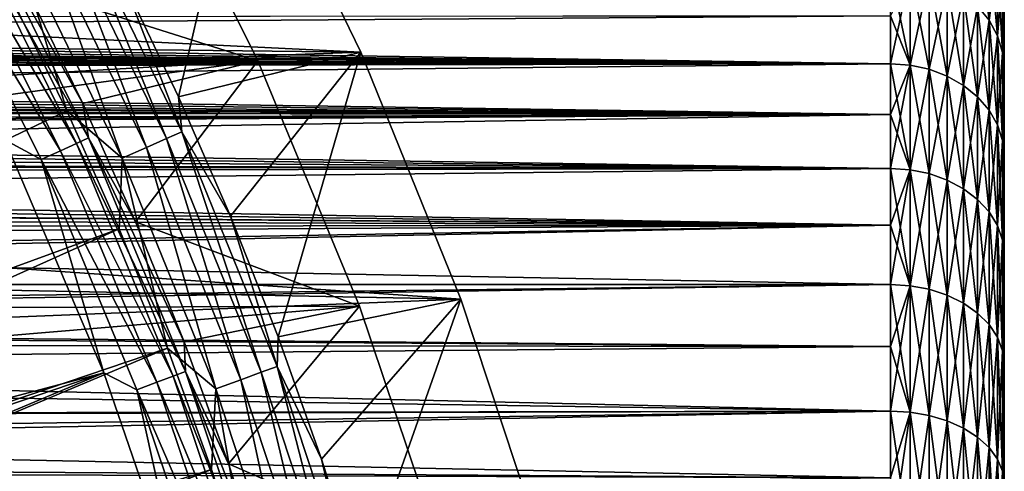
# Model space of a CAD drawing. Header units: metres. Extents: x -37.4 to 37.6, y -35 to 35.
# Tile 365 of 372: x 29 to 37.6, y 10.6 to 14.5. Entities that reach past the tile are written whole.
import ezdxf

# ---------------------------------------------------------------- set-up
doc = ezdxf.new("R2010")
doc.units = ezdxf.units.M
doc.layers.add('solid_506616_SW0001', color=7, linetype='CONTINUOUS')

msp = doc.modelspace()

# ---------------------------------------------------------------- linework, layer by layer
at = {"layer": 'solid_506616_SW0001'}
for points in [[(9.437248, 15.327662, -3.846846), (30.954493, 16.334408, -3.846846), (31.97596, 14.231402, -3.846846)], [(29.886641, 14.866962, 5.339492), (30.376791, 13.837933, 5.339492), (30.954493, 16.334408, -3.846846)], [(30.376791, 13.837933, 5.339492), (31.97596, 14.231402, -3.846846), (30.954493, 16.334408, -3.846846)], [(37.625, 16.299873, -136.302643), (37.625, -16.299873, -136.297363), (37.625, -16.24684, -137.614548)], [(37.625, 16.246412, -137.619797), (37.625, 16.299873, -136.302643), (37.625, -16.24684, -137.614548)], [(37.625, 16.299873, -136.302643), (37.625, 16.24684, -134.985443), (37.625, -16.299873, -136.297363)], [(12.55302, 14.262587, -3.596469), (30.033173, 16.241463, -3.596469), (11.297845, 15.276076, -3.596469)], [(12.55302, 14.262587, -3.596469), (31.071321, 14.154466, -3.596469), (30.033173, 16.241463, -3.596469)], [(30.033173, 16.241463, -3.596469), (31.071321, 14.154466, -3.596469), (29.036633, 14.803228, 5.200573)], [(37.625, 16.24684, -134.985443), (37.625, -16.246412, -134.980194), (37.625, -16.299873, -136.297363)], [(37.625, 16.24684, -134.985443), (37.625, 16.087645, -133.676788), (37.625, -16.246412, -134.980194)], [(37.625, 16.246412, -137.619797), (37.625, -16.24684, -137.614548), (37.625, -16.087645, -138.923203)], [(37.625, 16.086803, -138.928375), (37.625, 16.246412, -137.619797), (37.625, -16.087645, -138.923203)], [(37.625, 16.087645, -133.676788), (37.625, -16.086803, -133.671616), (37.625, -16.246412, -134.980194)], [(37.625, 16.087645, -133.676788), (37.625, 15.823136, -132.386139), (37.625, -16.086803, -133.671616)], [(37.625, 16.086803, -138.928375), (37.625, -16.087645, -138.923203), (37.625, -15.823136, -140.213867)], [(37.625, 15.823136, -140.213867), (37.625, 16.086803, -138.928375), (37.625, -15.823136, -140.213867)], [(37.625, 15.823136, -140.213867), (37.625, -15.823136, -140.213867), (37.625, -15.614588, -140.994995)], [(37.625, 15.61459, -140.994995), (37.625, 15.823136, -140.213867), (37.625, -15.614588, -140.994995)], [(37.625, 15.823136, -132.386139), (37.625, -15.823136, -132.386139), (37.625, -16.086803, -133.671616)], [(37.625, 15.823136, -132.386139), (37.625, 15.614592, -131.605011), (37.625, -15.823136, -132.386139)], [(37.625, 15.614592, -131.605011), (37.625, -15.614588, -131.605011), (37.625, -15.823136, -132.386139)], [(37.625, 15.614592, -131.605011), (37.625, 15.609163, -131.586166), (37.625, -15.614588, -131.605011)], [(37.625, 15.61459, -140.994995), (37.625, -15.614588, -140.994995), (37.625, -15.609159, -141.013855)], [(37.625, 15.609159, -141.013855), (37.625, 15.61459, -140.994995), (37.625, -15.609159, -141.013855)], [(37.625, 15.609163, -131.586166), (37.625, -15.609161, -131.586166), (37.625, -15.614588, -131.605011)], [(37.625, 15.609163, -131.586166), (37.625, 15.376116, -130.834961), (37.625, -15.609161, -131.586166)], [(37.625, 15.609159, -141.013855), (37.625, -15.609159, -141.013855), (37.625, -15.376108, -141.765076)], [(37.625, 15.376109, -141.76506), (37.625, 15.609159, -141.013855), (37.625, -15.376108, -141.765076)], [(29.303574, 15.464111, 6.182486), (30.271025, 13.472315, 6.182486), (29.433184, 15.532509, 5.767566)], [(29.433184, 15.532509, 5.767566), (30.404913, 13.531903, 5.767566), (29.886641, 14.866962, 5.339492)], [(30.271025, 13.472315, 6.182486), (30.404913, 13.531903, 5.767566), (29.433184, 15.532509, 5.767566)], [(28.495142, 15.410058, 5.874969), (29.480331, 13.429557, 5.874969), (28.360569, 15.337282, 6.192019)], [(28.598267, 15.465828, 5.543032), (29.587023, 13.478159, 5.543032), (28.495142, 15.410058, 5.874969)], [(29.587023, 13.478159, 5.543032), (29.480331, 13.429557, 5.874969), (28.495142, 15.410058, 5.874969)], [(29.535568, 13.780847, 5.200573), (29.587023, 13.478159, 5.543032), (28.598267, 15.465828, 5.543032)], [(29.036633, 14.803228, 5.200573), (29.535568, 13.780847, 5.200573), (28.598267, 15.465828, 5.543032)], [(29.134441, 15.374856, 6.578798), (30.096308, 13.394556, 6.578798), (29.303574, 15.464111, 6.182486)], [(30.096308, 13.394556, 6.578798), (30.271025, 13.472315, 6.182486), (29.303574, 15.464111, 6.182486)], [(10.703221, 14.472073, -3.846846), (9.437248, 15.327662, -3.846846), (31.97596, 14.231402, -3.846846)], [(28.360569, 15.337282, 6.192019), (29.341106, 13.366134, 6.192019), (28.196177, 15.24838, 6.490345)], [(29.480331, 13.429557, 5.874969), (29.341106, 13.366134, 6.192019), (28.360569, 15.337282, 6.192019)], [(28.927832, 15.265824, 6.951706), (29.882877, 13.299567, 6.951706), (29.134441, 15.374856, 6.578798)], [(29.882877, 13.299567, 6.951706), (30.096308, 13.394556, 6.578798), (29.134441, 15.374856, 6.578798)], [(37.490852, 14.511471, -144.765656), (37.390709, 14.634892, -144.837662), (37.390709, 15.32059, -143.535416)], [(37.490852, 14.511471, -144.765656), (37.390709, 15.32059, -143.535416), (37.490852, 15.191387, -143.474396)], [(37.625, 15.376116, -130.834961), (37.625, -15.376119, -130.834961), (37.625, -15.609161, -131.586166)], [(37.625, 15.376116, -130.834961), (37.625, 15.192769, -130.335892), (37.625, -15.376119, -130.834961)], [(37.625, 15.376109, -141.76506), (37.625, -15.376108, -141.765076), (37.625, -15.192721, -142.264236)], [(37.625, 15.192655, -142.264404), (37.625, 15.376109, -141.76506), (37.625, -15.192721, -142.264236)], [(28.196177, 15.24838, 6.490345), (29.17103, 13.288656, 6.490345), (28.851627, 13.46173, 6.765283)], [(29.341106, 13.366134, 6.192019), (29.17103, 13.288656, 6.490345), (28.196177, 15.24838, 6.490345)], [(28.898041, 14.732574, 7.295379), (29.394596, 13.715072, 7.295379), (28.927832, 15.265824, 6.951706)], [(29.394596, 13.715072, 7.295379), (29.882877, 13.299567, 6.951706), (28.927832, 15.265824, 6.951706)], [(37.490852, 14.51147, -127.834343), (37.490852, 15.191386, -129.12561), (37.390709, 14.63489, -127.762337)], [(37.564632, 14.374894, -144.685974), (37.490852, 14.511471, -144.765656), (37.490852, 15.191387, -143.474396)], [(37.564632, 14.374894, -144.685974), (37.490852, 15.191387, -143.474396), (37.564632, 15.048411, -143.406876)], [(37.490852, 14.51147, -127.834343), (37.564632, 15.048411, -129.19313), (37.490852, 15.191386, -129.12561)], [(37.625, 15.192769, -130.335892), (37.625, -15.192638, -130.335556), (37.625, -15.376119, -130.834961)], [(37.625, 15.192769, -130.335892), (37.625, 15.098663, -130.112732), (37.625, -15.192638, -130.335556)], [(37.625, 15.192655, -142.264404), (37.625, -15.192721, -142.264236), (37.625, -15.0986, -142.487427)], [(37.625, 15.098822, -142.486893), (37.625, 15.192655, -142.264404), (37.625, -15.0986, -142.487427)], [(37.564632, 14.374894, -127.914017), (37.564632, 15.048411, -129.19313), (37.490852, 14.51147, -127.834343)], [(37.564632, 15.048411, -143.406876), (37.609806, 14.896014, -143.3349), (37.609806, 14.22932, -144.601059)], [(37.564632, 14.374894, -144.685974), (37.564632, 15.048411, -143.406876), (37.609806, 14.22932, -144.601059)], [(37.564632, 14.374894, -127.914017), (37.609806, 14.896016, -129.265106), (37.564632, 15.048411, -129.19313)], [(37.625, 15.098822, -142.486893), (37.625, -15.0986, -142.487427), (37.625, -14.979903, -142.752319)], [(37.625, 14.97966, -142.752853), (37.625, 15.098822, -142.486893), (37.625, -14.979903, -142.752319)], [(37.625, 15.098663, -130.112732), (37.625, -15.098772, -130.112976), (37.625, -15.192638, -130.335556)], [(37.625, 15.098663, -130.112732), (37.625, 14.979934, -129.847748), (37.625, -15.098772, -130.112976)], [(37.625, 14.979934, -129.847748), (37.625, -14.979642, -129.847076), (37.625, -15.098772, -130.112976)], [(37.625, 14.979934, -129.847748), (37.625, 14.739011, -129.339249), (37.625, -14.979642, -129.847076)], [(37.625, 14.97966, -142.752853), (37.625, -14.979903, -142.752319), (37.625, -14.738982, -143.260788)], [(37.625, 14.739007, -143.260757), (37.625, 14.97966, -142.752853), (37.625, -14.738982, -143.260788)], [(30.404913, 13.531903, 5.767566), (30.376791, 13.837933, 5.339492), (29.886641, 14.866962, 5.339492)], [(36.797443, 14.117969, -146.272705), (36.625, 14.55038, -145.658234), (36.625, 14.943094, -145.017456)], [(36.797443, 14.930153, -145.009903), (36.797443, 14.117969, -146.272705), (36.625, 14.943094, -145.017456)], [(36.797443, 14.930148, -127.590088), (36.625, 14.550377, -126.941765), (36.625, 14.130202, -126.318649)], [(36.797443, 14.117963, -126.327286), (36.797443, 14.930148, -127.590088), (36.625, 14.130202, -126.318649)], [(36.966038, 14.081239, -146.246765), (36.797443, 14.117969, -146.272705), (36.797443, 14.930153, -145.009903)], [(36.966038, 14.891311, -144.987244), (36.966038, 14.081239, -146.246765), (36.797443, 14.930153, -145.009903)], [(36.966034, 14.891305, -127.612747), (36.797443, 14.930148, -127.590088), (36.797443, 14.117963, -126.327286)], [(36.966034, 14.081233, -126.353233), (36.966034, 14.891305, -127.612747), (36.797443, 14.117963, -126.327286)], [(37.124245, 14.827743, -127.649826), (36.966034, 14.891305, -127.612747), (36.966034, 14.081233, -126.353233)], [(37.124245, 14.021132, -146.2043), (36.966038, 14.081239, -146.246765), (36.966038, 14.891311, -144.987244)], [(37.124245, 14.827746, -144.950165), (37.124245, 14.021132, -146.2043), (36.966038, 14.891311, -144.987244)], [(37.564632, 14.374894, -127.914017), (37.609806, 14.229321, -127.998947), (37.609806, 14.896016, -129.265106)], [(37.609806, 14.229321, -127.998947), (37.625, 14.739011, -129.339249), (37.609806, 14.896016, -129.265106)], [(37.609806, 14.896014, -143.3349), (37.625, 14.739007, -143.260757), (37.625, 14.083652, -144.506317)], [(37.609806, 14.22932, -144.601059), (37.609806, 14.896014, -143.3349), (37.625, 14.083652, -144.506317)], [(31.071321, 14.154466, -3.596469), (29.535568, 13.780847, 5.200573), (29.036633, 14.803228, 5.200573)], [(37.124245, 14.021128, -126.395691), (37.124245, 14.827743, -127.649826), (36.966034, 14.081233, -126.353233)], [(37.267254, 13.939481, -146.146622), (37.124245, 14.021132, -146.2043), (37.124245, 14.827746, -144.950165)], [(37.267254, 14.741398, -144.899796), (37.267254, 13.939481, -146.146622), (37.124245, 14.827746, -144.950165)], [(37.267254, 14.741394, -127.700203), (37.124245, 14.827743, -127.649826), (37.124245, 14.021128, -126.395691)], [(18.738132, 8.617489, 20.646507), (29.394596, 13.715072, 7.295379), (28.898041, 14.732574, 7.295379)], [(37.267254, 13.939477, -126.453369), (37.267254, 14.741394, -127.700203), (37.124245, 14.021128, -126.395691)], [(37.390709, 13.838769, -146.075485), (37.267254, 13.939481, -146.146622), (37.267254, 14.741398, -144.899796)], [(37.390709, 14.634892, -144.837662), (37.390709, 13.838769, -146.075485), (37.267254, 14.741398, -144.899796)], [(37.390709, 14.63489, -127.762337), (37.267254, 14.741394, -127.700203), (37.267254, 13.939477, -126.453369)], [(37.609806, 14.229321, -127.998947), (37.625, 14.083652, -128.093689), (37.625, 14.739011, -129.339249)], [(37.625, 14.739011, -129.339249), (37.625, -14.739, -129.339249), (37.625, -14.979642, -129.847076)], [(37.625, 14.739011, -129.339249), (37.625, 14.083652, -128.093689), (37.625, -14.739, -129.339249)], [(37.625, -14.083651, -144.506317), (37.625, 14.739007, -143.260757), (37.625, -14.738982, -143.260788)], [(37.625, -14.083651, -144.506317), (37.625, 14.083652, -144.506317), (37.625, 14.739007, -143.260757)], [(37.390709, 13.838766, -126.524513), (37.390709, 14.63489, -127.762337), (37.267254, 13.939477, -126.453369)], [(37.490852, 13.722062, -145.993042), (37.390709, 13.838769, -146.075485), (37.390709, 14.634892, -144.837662)], [(37.490852, 14.511471, -144.765656), (37.490852, 13.722062, -145.993042), (37.390709, 14.634892, -144.837662)], [(37.490852, 14.51147, -127.834343), (37.390709, 14.63489, -127.762337), (37.390709, 13.838766, -126.524513)], [(36.625, 14.550377, -126.941765), (7.846041, 14.521491, -126.897003), (8.236337, 14.347083, -126.63298)], [(36.625, 14.130202, -126.318649), (36.625, 14.550377, -126.941765), (8.236337, 14.347083, -126.63298)], [(36.625, 14.55038, -145.658234), (36.625, 14.130205, -146.281342), (9.39057, 14.535639, -145.681107)], [(36.625, 14.130205, -146.281342), (9.522759, 14.443912, -145.821732), (9.39057, 14.535639, -145.681107)], [(36.797443, 14.117969, -146.272705), (36.625, 14.130205, -146.281342), (36.625, 14.55038, -145.658234)], [(36.625, 14.130205, -146.281342), (9.610621, 14.378796, -145.919785), (9.522759, 14.443912, -145.821732)], [(11.892336, 13.511924, -3.846846), (10.703221, 14.472073, -3.846846), (31.97596, 14.231402, -3.846846)], [(37.490852, 13.722061, -126.606949), (37.490852, 14.51147, -127.834343), (37.390709, 13.838766, -126.524513)], [(37.564632, 13.592916, -145.901825), (37.490852, 13.722062, -145.993042), (37.490852, 14.511471, -144.765656)], [(37.564632, 14.374894, -144.685974), (37.564632, 13.592916, -145.901825), (37.490852, 14.511471, -144.765656)], [(37.564632, 14.374894, -127.914017), (37.490852, 14.51147, -127.834343), (37.490852, 13.722061, -126.606949)], [(36.625, 14.130202, -126.318649), (8.236337, 14.347083, -126.63298), (8.726068, 14.111917, -126.292816)], [(36.625, 14.130205, -146.281342), (9.698012, 14.310114, -146.021652), (9.610621, 14.378796, -145.919785)], [(37.564632, 13.592916, -126.698181), (37.564632, 14.374894, -127.914017), (37.490852, 13.722061, -126.606949)], [(37.564632, 14.374894, -144.685974), (37.609806, 14.22932, -144.601059), (37.609806, 13.45526, -145.804581)], [(37.564632, 14.374894, -144.685974), (37.609806, 13.45526, -145.804581), (37.564632, 13.592916, -145.901825)], [(37.564632, 13.592916, -126.698181), (37.609806, 14.229321, -127.998947), (37.564632, 14.374894, -127.914017)], [(36.625, 14.130205, -146.281342), (9.784696, 14.237496, -146.127701), (9.698012, 14.310114, -146.021652)], [(13.717352, 13.14659, -3.596469), (31.071321, 14.154466, -3.596469), (12.55302, 14.262587, -3.596469)], [(36.625, 14.130205, -146.281342), (9.838761, 14.189623, -146.196701), (9.784696, 14.237496, -146.127701)], [(36.625, 14.130205, -146.281342), (9.870585, 14.160557, -146.238235), (9.838761, 14.189623, -146.196701)], [(11.892336, 13.511924, -3.846846), (31.97596, 14.231402, -3.846846), (32.855503, 12.062963, -3.846846)], [(30.376791, 13.837933, 5.339492), (30.831524, 12.792768, 5.339492), (31.97596, 14.231402, -3.846846)], [(30.831524, 12.792768, 5.339492), (31.250309, 11.732687, 5.339492), (31.97596, 14.231402, -3.846846)], [(31.250309, 11.732687, 5.339492), (32.855503, 12.062963, -3.846846), (31.97596, 14.231402, -3.846846)], [(37.564632, 13.592916, -126.698181), (37.609806, 13.45526, -126.795418), (37.609806, 14.229321, -127.998947)], [(37.609806, 14.229321, -127.998947), (37.625, 13.319818, -126.904808), (37.625, 14.083652, -128.093689)], [(37.609806, 14.229321, -127.998947), (37.609806, 13.45526, -126.795418), (37.625, 13.319818, -126.904808)], [(37.609806, 14.22932, -144.601059), (37.625, 14.083652, -144.506317), (37.625, 13.319819, -145.69519)], [(37.609806, 13.45526, -145.804581), (37.609806, 14.22932, -144.601059), (37.625, 13.319819, -145.69519)], [(36.625, 14.130202, -126.318649), (8.726068, 14.111917, -126.292816), (9.233475, 13.849347, -125.932472)], [(36.625, 13.683362, -125.714371), (36.625, 14.130202, -126.318649), (9.233475, 13.849347, -125.932472)], [(36.625, 14.130205, -146.281342), (9.956594, 14.079082, -146.353333), (9.870585, 14.160557, -146.238235)], [(36.625, 14.130205, -146.281342), (36.625, 13.683365, -146.885635), (9.956594, 14.079082, -146.353333)], [(14.782653, 11.936128, -3.596469), (31.071321, 14.154466, -3.596469), (13.717352, 13.14659, -3.596469)], [(14.782653, 11.936128, -3.596469), (31.964756, 12.001342, -3.596469), (31.071321, 14.154466, -3.596469)], [(31.071321, 14.154466, -3.596469), (29.998522, 12.741675, 5.200573), (29.535568, 13.780847, 5.200573)], [(31.071321, 14.154466, -3.596469), (31.964756, 12.001342, -3.596469), (29.998522, 12.741675, 5.200573)], [(36.797443, 13.19926, -147.460266), (36.625, 13.683365, -146.885635), (36.625, 14.130205, -146.281342)], [(36.797443, 14.117969, -146.272705), (36.797443, 13.19926, -147.460266), (36.625, 14.130205, -146.281342)], [(36.797443, 14.117963, -126.327286), (36.625, 14.130202, -126.318649), (36.625, 13.683362, -125.714371)], [(36.797443, 14.117963, -126.327286), (36.625, 13.683362, -125.714371), (36.625, 13.210698, -125.130066)], [(36.797443, 13.199253, -125.139732), (36.797443, 14.117963, -126.327286), (36.625, 13.210698, -125.130066)], [(36.966038, 13.16492, -147.431229), (36.797443, 13.19926, -147.460266), (36.797443, 14.117969, -146.272705)], [(36.966038, 14.081239, -146.246765), (36.966038, 13.16492, -147.431229), (36.797443, 14.117969, -146.272705)], [(36.966034, 14.081233, -126.353233), (36.797443, 14.117963, -126.327286), (36.797443, 13.199253, -125.139732)], [(36.625, 13.683365, -146.885635), (10.042096, 13.993274, -146.472427), (9.956594, 14.079082, -146.353333)], [(36.966034, 13.164914, -125.168762), (36.966034, 14.081233, -126.353233), (36.797443, 13.199253, -125.139732)], [(37.124245, 14.021128, -126.395691), (36.966034, 14.081233, -126.353233), (36.966034, 13.164914, -125.168762)], [(37.124245, 13.108721, -125.216278), (37.124245, 14.021128, -126.395691), (36.966034, 13.164914, -125.168762)], [(37.124245, 13.108726, -147.383713), (36.966038, 13.16492, -147.431229), (36.966038, 14.081239, -146.246765)], [(37.124245, 14.021132, -146.2043), (37.124245, 13.108726, -147.383713), (36.966038, 14.081239, -146.246765)], [(37.267254, 13.032387, -147.319168), (37.124245, 13.108726, -147.383713), (37.124245, 14.021132, -146.2043)], [(37.267254, 13.939481, -146.146622), (37.267254, 13.032387, -147.319168), (37.124245, 14.021132, -146.2043)], [(37.267254, 13.939477, -126.453369), (37.124245, 14.021128, -126.395691), (37.124245, 13.108721, -125.216278)], [(37.625, 14.083652, -128.093689), (37.625, -14.083654, -128.093689), (37.625, -14.739, -129.339249)], [(37.625, 14.083652, -128.093689), (37.625, 13.319818, -126.904808), (37.625, -14.083654, -128.093689)], [(37.625, -13.319832, -145.695175), (37.625, 13.319819, -145.69519), (37.625, 14.083652, -144.506317)], [(37.625, -14.083651, -144.506317), (37.625, -13.319832, -145.695175), (37.625, 14.083652, -144.506317)], [(36.625, 13.683365, -146.885635), (10.126082, 13.903387, -146.59494), (10.042096, 13.993274, -146.472427)], [(37.267254, 13.032383, -125.280823), (37.267254, 13.939477, -126.453369), (37.124245, 13.108721, -125.216278)], [(37.390709, 12.938229, -147.239548), (37.267254, 13.032387, -147.319168), (37.267254, 13.939481, -146.146622)], [(37.390709, 13.838769, -146.075485), (37.390709, 12.938229, -147.239548), (37.267254, 13.939481, -146.146622)], [(37.390709, 13.838766, -126.524513), (37.267254, 13.939477, -126.453369), (37.267254, 13.032383, -125.280823)], [(36.625, 13.683362, -125.714371), (9.233475, 13.849347, -125.932472), (9.753022, 13.560608, -125.557564)], [(36.625, 13.683365, -146.885635), (10.207541, 13.809698, -146.720276), (10.126082, 13.903387, -146.59494)], [(30.404913, 13.531903, 5.767566), (30.831524, 12.792768, 5.339492), (30.376791, 13.837933, 5.339492)], [(37.390709, 12.938226, -125.360443), (37.390709, 13.838766, -126.524513), (37.267254, 13.032383, -125.280823)], [(37.490852, 12.829118, -147.147293), (37.390709, 12.938229, -147.239548), (37.390709, 13.838769, -146.075485)], [(37.490852, 13.722062, -145.993042), (37.490852, 12.829118, -147.147293), (37.390709, 13.838769, -146.075485)], [(37.490852, 13.722061, -126.606949), (37.390709, 13.838766, -126.524513), (37.390709, 12.938226, -125.360443)], [(36.625, 13.683365, -146.885635), (10.257359, 13.748592, -146.800766), (10.207541, 13.809698, -146.720276)], [(36.625, 13.683365, -146.885635), (10.28607, 13.712124, -146.848343), (10.257359, 13.748592, -146.800766)], [(29.535568, 13.780847, 5.200573), (29.998522, 12.741675, 5.200573), (29.587023, 13.478159, 5.543032)], [(36.625, 13.683362, -125.714371), (9.753022, 13.560608, -125.557564), (9.832349, 13.514615, -125.499763)], [(36.625, 13.683362, -125.714371), (9.832349, 13.514615, -125.499763), (10.270458, 13.250595, -125.177422)], [(36.625, 13.210698, -125.130066), (36.625, 13.683362, -125.714371), (10.270458, 13.250595, -125.177422)], [(36.625, 13.683365, -146.885635), (10.363114, 13.609674, -146.980209), (10.28607, 13.712124, -146.848343)], [(36.625, 13.683365, -146.885635), (36.625, 13.210701, -147.469925), (10.363114, 13.609674, -146.980209)], [(18.738132, 8.617489, 20.646507), (29.855339, 12.680861, 7.295379), (29.394596, 13.715072, 7.295379)], [(29.394596, 13.715072, 7.295379), (29.855339, 12.680861, 7.295379), (29.882877, 13.299567, 6.951706)], [(36.797443, 13.19926, -147.460266), (36.625, 13.210701, -147.469925), (36.625, 13.683365, -146.885635)], [(37.490852, 12.829116, -125.452698), (37.490852, 13.722061, -126.606949), (37.390709, 12.938226, -125.360443)], [(37.564632, 12.708375, -147.045212), (37.490852, 12.829118, -147.147293), (37.490852, 13.722062, -145.993042)], [(37.564632, 13.592916, -145.901825), (37.564632, 12.708375, -147.045212), (37.490852, 13.722062, -145.993042)], [(37.564632, 13.592916, -126.698181), (37.490852, 13.722061, -126.606949), (37.490852, 12.829116, -125.452698)], [(36.625, 13.210701, -147.469925), (10.437835, 13.503043, -147.1147), (10.363114, 13.609674, -146.980209)], [(37.564632, 12.708374, -125.554794), (37.564632, 13.592916, -126.698181), (37.490852, 12.829116, -125.452698)], [(37.564632, 13.592916, -145.901825), (37.609806, 13.45526, -145.804581), (37.609806, 12.579678, -146.936386)], [(37.564632, 13.592916, -145.901825), (37.609806, 12.579678, -146.936386), (37.564632, 12.708375, -147.045212)], [(37.564632, 12.708374, -125.554794), (37.609806, 13.45526, -126.795418), (37.564632, 13.592916, -126.698181)], [(36.625, 13.210701, -147.469925), (10.509115, 13.393156, -147.250504), (10.437835, 13.503043, -147.1147)], [(12.995386, 12.454664, -3.846846), (11.892336, 13.511924, -3.846846), (32.855503, 12.062963, -3.846846)], [(30.271025, 13.472315, 6.182486), (31.103277, 11.420348, 6.182486), (30.404913, 13.531903, 5.767566)], [(30.404913, 13.531903, 5.767566), (31.240847, 11.47086, 5.767566), (30.831524, 12.792768, 5.339492)], [(31.103277, 11.420348, 6.182486), (31.240847, 11.47086, 5.767566), (30.404913, 13.531903, 5.767566)], [(28.851627, 13.46173, 6.765283), (29.720388, 11.41635, 6.765283), (18.193775, 8.367144, 20.116411)], [(29.17103, 13.288656, 6.490345), (29.720388, 11.41635, 6.765283), (28.851627, 13.46173, 6.765283)], [(29.480331, 13.429557, 5.874969), (30.328072, 11.38644, 5.874969), (29.341106, 13.366134, 6.192019)], [(29.587023, 13.478159, 5.543032), (30.43783, 11.427649, 5.543032), (29.480331, 13.429557, 5.874969)], [(30.43783, 11.427649, 5.543032), (30.328072, 11.38644, 5.874969), (29.480331, 13.429557, 5.874969)], [(30.424925, 11.68698, 5.200573), (30.43783, 11.427649, 5.543032), (29.587023, 13.478159, 5.543032)], [(29.998522, 12.741675, 5.200573), (30.424925, 11.68698, 5.200573), (29.587023, 13.478159, 5.543032)], [(30.096308, 13.394556, 6.578798), (30.923758, 11.354433, 6.578798), (30.271025, 13.472315, 6.182486)], [(30.923758, 11.354433, 6.578798), (31.103277, 11.420348, 6.182486), (30.271025, 13.472315, 6.182486)], [(37.564632, 12.708374, -125.554794), (37.609806, 12.579678, -125.663612), (37.609806, 13.45526, -126.795418)], [(37.609806, 13.45526, -126.795418), (37.625, 12.453607, -125.783607), (37.625, 13.319818, -126.904808)], [(37.609806, 13.45526, -126.795418), (37.609806, 12.579678, -125.663612), (37.625, 12.453607, -125.783607)], [(37.609806, 13.45526, -145.804581), (37.625, 13.319819, -145.69519), (37.625, 12.45361, -146.816391)], [(37.609806, 12.579678, -146.936386), (37.609806, 13.45526, -145.804581), (37.625, 12.45361, -146.816391)], [(36.625, 13.210701, -147.469925), (10.575842, 13.280989, -147.386261), (10.509115, 13.393156, -147.250504)], [(29.341106, 13.366134, 6.192019), (30.184843, 11.332666, 6.192019), (29.17103, 13.288656, 6.490345)], [(30.328072, 11.38644, 5.874969), (30.184843, 11.332666, 6.192019), (29.341106, 13.366134, 6.192019)], [(29.882877, 13.299567, 6.951706), (30.704458, 11.273912, 6.951706), (30.096308, 13.394556, 6.578798)], [(30.704458, 11.273912, 6.951706), (30.923758, 11.354433, 6.578798), (30.096308, 13.394556, 6.578798)], [(37.625, -12.45363, -146.81636), (37.625, 12.45361, -146.816391), (37.625, 13.319819, -145.69519)], [(37.625, -13.319832, -145.695175), (37.625, -12.45363, -146.81636), (37.625, 13.319819, -145.69519)], [(37.625, 13.319818, -126.904808), (37.625, -13.319828, -126.904823), (37.625, -14.083654, -128.093689)], [(37.625, 13.319818, -126.904808), (37.625, 12.453607, -125.783607), (37.625, -13.319828, -126.904823)], [(36.625, 13.210698, -125.130066), (10.270458, 13.250595, -125.177422), (10.781361, 12.919537, -124.79454)], [(36.625, 13.210701, -147.469925), (10.595637, 13.245543, -147.428589), (10.575842, 13.280989, -147.386261)], [(36.625, 13.210701, -147.469925), (10.637566, 13.16694, -147.521484), (10.595637, 13.245543, -147.428589)], [(29.17103, 13.288656, 6.490345), (30.009876, 11.266976, 6.490345), (29.720388, 11.41635, 6.765283)], [(30.184843, 11.332666, 6.192019), (30.009876, 11.266976, 6.490345), (29.17103, 13.288656, 6.490345)], [(29.855339, 12.680861, 7.295379), (30.279709, 11.631199, 7.295379), (29.882877, 13.299567, 6.951706)], [(30.279709, 11.631199, 7.295379), (30.704458, 11.273912, 6.951706), (29.882877, 13.299567, 6.951706)], [(36.625, 13.210701, -147.469925), (36.625, 12.713106, -148.033157), (10.637566, 13.16694, -147.521484)], [(36.625, 12.713106, -148.033157), (10.695148, 13.050184, -147.657059), (10.637566, 13.16694, -147.521484)], [(36.625, 12.713103, -124.566841), (36.625, 13.210698, -125.130066), (10.781361, 12.919537, -124.79454)], [(36.797443, 12.180959, -148.563614), (36.625, 12.713106, -148.033157), (36.625, 13.210701, -147.469925)], [(36.797443, 13.19926, -147.460266), (36.797443, 12.180959, -148.563614), (36.625, 13.210701, -147.469925)], [(36.797443, 13.199253, -125.139732), (36.625, 13.210698, -125.130066), (36.625, 12.713103, -124.566841)], [(36.797443, 13.199253, -125.139732), (36.625, 12.713103, -124.566841), (36.625, 12.191516, -124.025764)], [(36.797443, 12.180952, -124.036385), (36.797443, 13.199253, -125.139732), (36.625, 12.191516, -124.025764)], [(36.966038, 12.149268, -148.531708), (36.797443, 12.180959, -148.563614), (36.797443, 13.19926, -147.460266)], [(36.966038, 13.16492, -147.431229), (36.966038, 12.149268, -148.531708), (36.797443, 13.19926, -147.460266)], [(36.966034, 13.164914, -125.168762), (36.797443, 13.199253, -125.139732), (36.797443, 12.180952, -124.036385)], [(36.966034, 12.149262, -124.068291), (36.966034, 13.164914, -125.168762), (36.797443, 12.180952, -124.036385)], [(37.124245, 13.108721, -125.216278), (36.966034, 13.164914, -125.168762), (36.966034, 12.149262, -124.068291)], [(37.124245, 12.097409, -148.479492), (36.966038, 12.149268, -148.531708), (36.966038, 13.16492, -147.431229)], [(37.124245, 13.108726, -147.383713), (37.124245, 12.097409, -148.479492), (36.966038, 13.16492, -147.431229)], [(37.124245, 12.097404, -124.120499), (37.124245, 13.108721, -125.216278), (36.966034, 12.149262, -124.068291)], [(37.267254, 12.02696, -148.408569), (37.124245, 12.097409, -148.479492), (37.124245, 13.108726, -147.383713)], [(37.267254, 13.032387, -147.319168), (37.267254, 12.02696, -148.408569), (37.124245, 13.108726, -147.383713)], [(37.267254, 13.032383, -125.280823), (37.124245, 13.108721, -125.216278), (37.124245, 12.097404, -124.120499)], [(36.625, 12.713106, -148.033157), (10.748622, 12.930655, -147.792969), (10.695148, 13.050184, -147.657059)], [(37.267254, 12.026957, -124.191429), (37.267254, 13.032383, -125.280823), (37.124245, 12.097404, -124.120499)], [(37.390709, 11.940066, -148.321091), (37.267254, 12.02696, -148.408569), (37.267254, 13.032387, -147.319168)], [(37.390709, 12.938229, -147.239548), (37.390709, 11.940066, -148.321091), (37.267254, 13.032387, -147.319168)], [(37.390709, 12.938226, -125.360443), (37.267254, 13.032383, -125.280823), (37.267254, 12.026957, -124.191429)], [(36.625, 12.713106, -148.033157), (10.797988, 12.808314, -147.929153), (10.748622, 12.930655, -147.792969)], [(36.625, 12.713103, -124.566841), (10.781361, 12.919537, -124.79454), (11.292483, 12.563279, -124.406555)], [(37.390709, 11.940063, -124.278915), (37.390709, 12.938226, -125.360443), (37.267254, 12.026957, -124.191429)], [(37.490852, 11.839374, -148.219711), (37.390709, 11.940066, -148.321091), (37.390709, 12.938229, -147.239548)], [(37.490852, 12.829118, -147.147293), (37.490852, 11.839374, -148.219711), (37.390709, 12.938229, -147.239548)], [(37.490852, 12.829116, -125.452698), (37.390709, 12.938226, -125.360443), (37.390709, 11.940063, -124.278915)], [(36.625, 12.713106, -148.033157), (10.843246, 12.683129, -148.065552), (10.797988, 12.808314, -147.929153)], [(31.240847, 11.47086, 5.767566), (31.250309, 11.732687, 5.339492), (30.831524, 12.792768, 5.339492)], [(37.490852, 11.839372, -124.380295), (37.490852, 12.829116, -125.452698), (37.390709, 11.940063, -124.278915)], [(37.564632, 11.727946, -148.107513), (37.490852, 11.839374, -148.219711), (37.490852, 12.829118, -147.147293)], [(37.564632, 12.708375, -147.045212), (37.564632, 11.727946, -148.107513), (37.490852, 12.829118, -147.147293)], [(37.564632, 12.708374, -125.554794), (37.490852, 12.829116, -125.452698), (37.490852, 11.839372, -124.380295)], [(36.625, 12.713106, -148.033157), (36.625, 12.191519, -148.574234), (10.843246, 12.683129, -148.065552)], [(36.625, 12.713103, -124.566841), (11.292483, 12.563279, -124.406555), (11.681122, 12.274919, -124.109169)], [(36.625, 12.713103, -124.566841), (11.681122, 12.274919, -124.109169), (11.788782, 12.192191, -124.026428)], [(36.625, 12.191516, -124.025764), (36.625, 12.713103, -124.566841), (11.788782, 12.192191, -124.026428)], [(31.964756, 12.001342, -3.596469), (30.424925, 11.68698, 5.200573), (29.998522, 12.741675, 5.200573)], [(36.797443, 12.180959, -148.563614), (36.625, 12.191519, -148.574234), (36.625, 12.713106, -148.033157)], [(37.564632, 11.727945, -124.492477), (37.564632, 12.708374, -125.554794), (37.490852, 11.839372, -124.380295)], [(37.564632, 12.708375, -147.045212), (37.609806, 12.579678, -146.936386), (37.609806, 11.609178, -147.987946)], [(37.564632, 12.708375, -147.045212), (37.609806, 11.609178, -147.987946), (37.564632, 11.727946, -148.107513)], [(37.564632, 11.727945, -124.492477), (37.609806, 12.579678, -125.663612), (37.564632, 12.708374, -125.554794)], [(36.625, 12.191519, -148.574234), (11.114094, 11.87404, -148.881622), (10.843246, 12.683129, -148.065552)], [(18.738132, 8.617489, 20.646507), (19.078243, 7.835775, 20.646507), (29.855339, 12.680861, 7.295379)], [(19.078243, 7.835775, 20.646507), (30.279709, 11.631199, 7.295379), (29.855339, 12.680861, 7.295379)], [(37.564632, 11.727945, -124.492477), (37.609806, 11.609178, -124.612053), (37.609806, 12.579678, -125.663612)], [(37.609806, 12.579678, -125.663612), (37.625, 11.492891, -124.741318), (37.625, 12.453607, -125.783607)], [(37.609806, 12.579678, -125.663612), (37.609806, 11.609178, -124.612053), (37.625, 11.492891, -124.741318)], [(37.609806, 12.579678, -146.936386), (37.625, 12.45361, -146.816391), (37.625, 11.492895, -147.858673)], [(37.609806, 11.609178, -147.987946), (37.609806, 12.579678, -146.936386), (37.625, 11.492895, -147.858673)], [(14.004619, 11.30791, -3.846846), (12.995386, 12.454664, -3.846846), (32.855503, 12.062963, -3.846846)], [(37.625, -11.492917, -147.858658), (37.625, 11.492895, -147.858673), (37.625, 12.45361, -146.816391)], [(37.625, -12.45363, -146.81636), (37.625, -11.492917, -147.858658), (37.625, 12.45361, -146.816391)], [(37.625, 12.453607, -125.783607), (37.625, -12.453622, -125.783623), (37.625, -13.319828, -126.904823)], [(37.625, 12.453607, -125.783607), (37.625, 11.492891, -124.741318), (37.625, -12.453622, -125.783623)], [(36.625, 12.191519, -148.574234), (36.625, 11.646923, -149.092148), (11.114094, 11.87404, -148.881622)], [(36.625, 12.191516, -124.025764), (11.788782, 12.192191, -124.026428), (12.256893, 11.816463, -123.664291)], [(36.625, 11.64692, -123.507843), (36.625, 12.191516, -124.025764), (12.256893, 11.816463, -123.664291)], [(36.797443, 11.07075, -149.574432), (36.625, 11.646923, -149.092148), (36.625, 12.191519, -148.574234)], [(36.797443, 12.180959, -148.563614), (36.797443, 11.07075, -149.574432), (36.625, 12.191519, -148.574234)], [(36.797443, 12.180952, -124.036385), (36.625, 12.191516, -124.025764), (36.625, 11.64692, -123.507843)], [(36.797443, 12.180952, -124.036385), (36.625, 11.64692, -123.507843), (36.625, 11.080345, -123.014069)], [(36.797443, 11.070743, -123.025566), (36.797443, 12.180952, -124.036385), (36.625, 11.080345, -123.014069)], [(36.966038, 11.041947, -149.539886), (36.797443, 11.07075, -149.574432), (36.797443, 12.180959, -148.563614)], [(36.966038, 12.149268, -148.531708), (36.966038, 11.041947, -149.539886), (36.797443, 12.180959, -148.563614)], [(36.966034, 12.149262, -124.068291), (36.797443, 12.180952, -124.036385), (36.797443, 11.070743, -123.025566)], [(36.966034, 11.041941, -123.060104), (36.966034, 12.149262, -124.068291), (36.797443, 11.070743, -123.025566)], [(37.124245, 12.097404, -124.120499), (36.966034, 12.149262, -124.068291), (36.966034, 11.041941, -123.060104)], [(37.124245, 10.994815, -149.483383), (36.966038, 11.041947, -149.539886), (36.966038, 12.149268, -148.531708)], [(37.124245, 12.097409, -148.479492), (37.124245, 10.994815, -149.483383), (36.966038, 12.149268, -148.531708)], [(14.004619, 11.30791, -3.846846), (32.855503, 12.062963, -3.846846), (33.587597, 9.842045, -3.846846)], [(31.250309, 11.732687, 5.339492), (31.632658, 10.658927, 5.339492), (32.855503, 12.062963, -3.846846)], [(31.632658, 10.658927, 5.339492), (31.978125, 9.57274, 5.339492), (32.855503, 12.062963, -3.846846)], [(31.978125, 9.57274, 5.339492), (33.587597, 9.842045, -3.846846), (32.855503, 12.062963, -3.846846)], [(37.124245, 10.994809, -123.116615), (37.124245, 12.097404, -124.120499), (36.966034, 11.041941, -123.060104)], [(37.267254, 10.930787, -149.406601), (37.124245, 10.994815, -149.483383), (37.124245, 12.097409, -148.479492)], [(37.267254, 12.02696, -148.408569), (37.267254, 10.930787, -149.406601), (37.124245, 12.097409, -148.479492)], [(37.267254, 12.026957, -124.191429), (37.124245, 12.097404, -124.120499), (37.124245, 10.994809, -123.116615)], [(37.267254, 10.930783, -123.19339), (37.267254, 12.026957, -124.191429), (37.124245, 10.994809, -123.116615)], [(37.390709, 10.851813, -149.311905), (37.267254, 10.930787, -149.406601), (37.267254, 12.02696, -148.408569)], [(37.390709, 11.940066, -148.321091), (37.390709, 10.851813, -149.311905), (37.267254, 12.02696, -148.408569)], [(37.390709, 11.940063, -124.278915), (37.267254, 12.026957, -124.191429), (37.267254, 10.930783, -123.19339)], [(15.741492, 10.63973, -3.596469), (31.964756, 12.001342, -3.596469), (14.782653, 11.936128, -3.596469)], [(15.741492, 10.63973, -3.596469), (32.709415, 9.791491, -3.596469), (31.964756, 12.001342, -3.596469)], [(31.964756, 12.001342, -3.596469), (30.81426, 10.618047, 5.200573), (30.424925, 11.68698, 5.200573)], [(31.964756, 12.001342, -3.596469), (32.709415, 9.791491, -3.596469), (30.81426, 10.618047, 5.200573)], [(37.390709, 10.85181, -123.288086), (37.390709, 11.940063, -124.278915), (37.267254, 10.930783, -123.19339)], [(37.490852, 10.760298, -149.202179), (37.390709, 10.851813, -149.311905), (37.390709, 11.940066, -148.321091)], [(37.490852, 11.839374, -148.219711), (37.490852, 10.760298, -149.202179), (37.390709, 11.940066, -148.321091)], [(37.490852, 11.839372, -124.380295), (37.390709, 11.940063, -124.278915), (37.390709, 10.85181, -123.288086)], [(36.625, 11.646923, -149.092148), (11.181034, 11.673847, -149.067581), (11.114094, 11.87404, -148.881622)], [(36.625, 11.64692, -123.507843), (12.256893, 11.816463, -123.664291), (12.701891, 11.432348, -123.315727)], [(37.490852, 10.760296, -123.39782), (37.490852, 11.839372, -124.380295), (37.390709, 10.85181, -123.288086)], [(37.564632, 10.659027, -149.08075), (37.490852, 10.760298, -149.202179), (37.490852, 11.839374, -148.219711)], [(37.564632, 11.727946, -148.107513), (37.564632, 10.659027, -149.08075), (37.490852, 11.839374, -148.219711)], [(37.564632, 11.727945, -124.492477), (37.490852, 11.839372, -124.380295), (37.490852, 10.760296, -123.39782)], [(36.625, 11.080348, -149.585922), (11.402794, 11.011323, -149.643188), (11.181034, 11.673847, -149.067581)], [(36.625, 11.646923, -149.092148), (36.625, 11.080348, -149.585922), (11.181034, 11.673847, -149.067581)], [(30.424925, 11.68698, 5.200573), (30.81426, 10.618047, 5.200573), (30.43783, 11.427649, 5.543032)], [(31.240847, 11.47086, 5.767566), (31.632658, 10.658927, 5.339492), (31.250309, 11.732687, 5.339492)], [(37.564632, 10.659026, -123.519257), (37.564632, 11.727945, -124.492477), (37.490852, 10.760296, -123.39782)], [(37.564632, 11.727946, -148.107513), (37.609806, 11.609178, -147.987946), (37.609806, 10.551085, -148.951309)], [(37.564632, 11.727946, -148.107513), (37.609806, 10.551085, -148.951309), (37.564632, 10.659027, -149.08075)], [(37.564632, 10.659026, -123.519257), (37.609806, 11.609178, -124.612053), (37.564632, 11.727945, -124.492477)], [(36.625, 11.080345, -123.014069), (36.625, 11.64692, -123.507843), (12.701891, 11.432348, -123.315727)], [(19.078243, 7.835775, 20.646507), (19.385759, 7.040673, 20.646507), (30.279709, 11.631199, 7.295379)], [(19.385759, 7.040673, 20.646507), (30.667185, 10.567367, 7.295379), (30.279709, 11.631199, 7.295379)], [(30.279709, 11.631199, 7.295379), (30.667185, 10.567367, 7.295379), (30.704458, 11.273912, 6.951706)], [(36.797443, 11.07075, -149.574432), (36.625, 11.080348, -149.585922), (36.625, 11.646923, -149.092148)], [(37.564632, 10.659026, -123.519257), (37.609806, 10.551084, -123.648689), (37.609806, 11.609178, -124.612053)], [(37.609806, 11.609178, -124.612053), (37.625, 10.445895, -123.787079), (37.625, 11.492891, -124.741318)], [(37.609806, 11.609178, -124.612053), (37.609806, 10.551084, -123.648689), (37.625, 10.445895, -123.787079)], [(37.609806, 11.609178, -147.987946), (37.625, 11.492895, -147.858673), (37.625, 10.445898, -148.812927)], [(37.609806, 10.551085, -148.951309), (37.609806, 11.609178, -147.987946), (37.625, 10.445898, -148.812927)], [(36.625, 11.080345, -123.014069), (12.701891, 11.432348, -123.315727), (13.125594, 11.040622, -122.981041)], [(29.720388, 11.41635, 6.765283), (18.524004, 7.608139, 20.116411), (18.193775, 8.367144, 20.116411)], [(29.720388, 11.41635, 6.765283), (18.822586, 6.836136, 20.116411), (18.524004, 7.608139, 20.116411)], [(29.720388, 11.41635, 6.765283), (30.444355, 9.315351, 6.765283), (18.822586, 6.836136, 20.116411)], [(30.009876, 11.266976, 6.490345), (30.444355, 9.315351, 6.765283), (29.720388, 11.41635, 6.765283)], [(30.43783, 11.427649, 5.543032), (31.146723, 9.323857, 5.543032), (30.328072, 11.38644, 5.874969)], [(31.166054, 9.536176, 5.200573), (31.146723, 9.323857, 5.543032), (30.43783, 11.427649, 5.543032)], [(30.81426, 10.618047, 5.200573), (31.166054, 9.536176, 5.200573), (30.43783, 11.427649, 5.543032)], [(30.923758, 11.354433, 6.578798), (31.613092, 9.263598, 6.578798), (31.103277, 11.420348, 6.182486)], [(31.103277, 11.420348, 6.182486), (31.796616, 9.317375, 6.182486), (31.240847, 11.47086, 5.767566)], [(31.613092, 9.263598, 6.578798), (31.796616, 9.317375, 6.182486), (31.103277, 11.420348, 6.182486)], [(31.240847, 11.47086, 5.767566), (31.93725, 9.358586, 5.767566), (31.632658, 10.658927, 5.339492)], [(31.796616, 9.317375, 6.182486), (31.93725, 9.358586, 5.767566), (31.240847, 11.47086, 5.767566)], [(37.625, -10.445921, -148.812897), (37.625, 10.445898, -148.812927), (37.625, 11.492895, -147.858673)], [(37.625, -11.492917, -147.858658), (37.625, -10.445921, -148.812897), (37.625, 11.492895, -147.858673)], [(37.625, 11.492891, -124.741318), (37.625, -11.492908, -124.741333), (37.625, -12.453622, -125.783623)], [(37.625, 11.492891, -124.741318), (37.625, 10.445895, -123.787079), (37.625, -11.492908, -124.741333)], [(30.184843, 11.332666, 6.192019), (30.887844, 9.246361, 6.192019), (30.009876, 11.266976, 6.490345)], [(30.328072, 11.38644, 5.874969), (31.034409, 9.290235, 5.874969), (30.184843, 11.332666, 6.192019)], [(31.034409, 9.290235, 5.874969), (30.887844, 9.246361, 6.192019), (30.184843, 11.332666, 6.192019)], [(31.146723, 9.323857, 5.543032), (31.034409, 9.290235, 5.874969), (30.328072, 11.38644, 5.874969)], [(30.704458, 11.273912, 6.951706), (31.388906, 9.197905, 6.951706), (30.923758, 11.354433, 6.578798)], [(31.388906, 9.197905, 6.951706), (31.613092, 9.263598, 6.578798), (30.923758, 11.354433, 6.578798)], [(14.912992, 10.079744, -3.846846), (14.004619, 11.30791, -3.846846), (33.587597, 9.842045, -3.846846)], [(30.009876, 11.266976, 6.490345), (30.708801, 9.192764, 6.490345), (30.444355, 9.315351, 6.765283)], [(30.887844, 9.246361, 6.192019), (30.708801, 9.192764, 6.490345), (30.009876, 11.266976, 6.490345)], [(30.667185, 10.567367, 7.295379), (31.0173, 9.490661, 7.295379), (30.704458, 11.273912, 6.951706)], [(31.0173, 9.490661, 7.295379), (31.388906, 9.197905, 6.951706), (30.704458, 11.273912, 6.951706)], [(36.625, 11.080348, -149.585922), (36.625, 10.492862, -150.054626), (11.402794, 11.011323, -149.643188)], [(36.625, 11.080345, -123.014069), (13.125594, 11.040622, -122.981041), (13.418118, 10.7547, -122.749115)], [(36.625, 11.080345, -123.014069), (13.418118, 10.7547, -122.749115), (13.527947, 10.643873, -122.661896)], [(36.625, 10.492859, -122.545364), (36.625, 11.080345, -123.014069), (13.527947, 10.643873, -122.661896)], [(36.797443, 9.877009, -150.485077), (36.625, 10.492862, -150.054626), (36.625, 11.080348, -149.585922)], [(36.797443, 11.07075, -149.574432), (36.797443, 9.877009, -150.485077), (36.625, 11.080348, -149.585922)], [(36.797443, 11.070743, -123.025566), (36.625, 11.080345, -123.014069), (36.625, 10.492859, -122.545364)], [(36.797443, 11.070743, -123.025566), (36.625, 10.492859, -122.545364), (36.625, 9.885571, -122.102623)], [(36.797443, 9.877001, -122.114914), (36.797443, 11.070743, -123.025566), (36.625, 9.885571, -122.102623)], [(36.966038, 9.851312, -150.448181), (36.797443, 9.877009, -150.485077), (36.797443, 11.07075, -149.574432)], [(36.966038, 11.041947, -149.539886), (36.966038, 9.851312, -150.448181), (36.797443, 11.07075, -149.574432)], [(36.966034, 11.041941, -123.060104), (36.797443, 11.070743, -123.025566), (36.797443, 9.877001, -122.114914)], [(36.625, 10.492862, -150.054626), (11.547232, 10.579681, -149.987961), (11.402794, 11.011323, -149.643188)], [(36.966034, 9.851305, -122.151817), (36.966034, 11.041941, -123.060104), (36.797443, 9.877001, -122.114914)], [(37.124245, 10.994809, -123.116615), (36.966034, 11.041941, -123.060104), (36.966034, 9.851305, -122.151817)], [(37.124245, 9.809257, -122.212204), (37.124245, 10.994809, -123.116615), (36.966034, 9.851305, -122.151817)], [(37.124245, 9.809261, -150.387787), (36.966038, 9.851312, -150.448181), (36.966038, 11.041947, -149.539886)], [(37.124245, 10.994815, -149.483383), (37.124245, 9.809261, -150.387787), (36.966038, 11.041947, -149.539886)], [(37.267254, 9.752138, -150.305756), (37.124245, 9.809261, -150.387787), (37.124245, 10.994815, -149.483383)], [(37.267254, 10.930787, -149.406601), (37.267254, 9.752138, -150.305756), (37.124245, 10.994815, -149.483383)], [(37.267254, 10.930783, -123.19339), (37.124245, 10.994809, -123.116615), (37.124245, 9.809257, -122.212204)], [(37.267254, 9.752134, -122.29425), (37.267254, 10.930783, -123.19339), (37.124245, 9.809257, -122.212204)], [(37.390709, 9.681681, -150.204559), (37.267254, 9.752138, -150.305756), (37.267254, 10.930787, -149.406601)], [(37.390709, 10.851813, -149.311905), (37.390709, 9.681681, -150.204559), (37.267254, 10.930787, -149.406601)], [(37.390709, 10.85181, -123.288086), (37.267254, 10.930783, -123.19339), (37.267254, 9.752134, -122.29425)], [(37.390709, 9.681677, -122.395439), (37.390709, 10.85181, -123.288086), (37.267254, 9.752134, -122.29425)], [(37.490852, 9.600034, -150.087296), (37.390709, 9.681681, -150.204559), (37.390709, 10.851813, -149.311905)], [(37.490852, 10.760298, -149.202179), (37.490852, 9.600034, -150.087296), (37.390709, 10.851813, -149.311905)], [(37.490852, 10.760296, -123.39782), (37.390709, 10.85181, -123.288086), (37.390709, 9.681677, -122.395439)], [(37.490852, 9.600031, -122.512703), (37.490852, 10.760296, -123.39782), (37.390709, 9.681677, -122.395439)], [(37.564632, 9.509684, -149.957535), (37.490852, 9.600034, -150.087296), (37.490852, 10.760298, -149.202179)], [(37.564632, 10.659027, -149.08075), (37.564632, 9.509684, -149.957535), (37.490852, 10.760298, -149.202179)], [(37.564632, 10.659026, -123.519257), (37.490852, 10.760296, -123.39782), (37.490852, 9.600031, -122.512703)], [(36.625, 10.492859, -122.545364), (13.527947, 10.643873, -122.661896), (13.908334, 10.242464, -122.35791)], [(16.587107, 9.266469, -3.596469), (32.709415, 9.791491, -3.596469), (15.741492, 10.63973, -3.596469)], [(31.93725, 9.358586, 5.767566), (31.978125, 9.57274, 5.339492), (31.632658, 10.658927, 5.339492)], [(37.564632, 9.509681, -122.642464), (37.564632, 10.659026, -123.519257), (37.490852, 9.600031, -122.512703)], [(37.564632, 10.659027, -149.08075), (37.609806, 10.551085, -148.951309), (37.609806, 9.413381, -149.819214)], [(37.564632, 10.659027, -149.08075), (37.609806, 9.413381, -149.819214), (37.564632, 9.509684, -149.957535)], [(37.564632, 9.509681, -122.642464), (37.609806, 10.551084, -123.648689), (37.564632, 10.659026, -123.519257)], [(36.625, 10.492862, -150.054626), (11.707012, 10.102242, -150.344025), (11.547232, 10.579681, -149.987961)], [(19.385759, 7.040673, 20.646507), (19.660154, 6.233543, 20.646507), (30.667185, 10.567367, 7.295379)], [(19.660154, 6.233543, 20.646507), (31.0173, 9.490661, 7.295379), (30.667185, 10.567367, 7.295379)], [(32.709415, 9.791491, -3.596469), (31.166054, 9.536176, 5.200573), (30.81426, 10.618047, 5.200573)], [(37.609806, 10.551085, -148.951309), (37.625, 10.445898, -148.812927), (37.625, 9.319797, -149.672775)], [(37.609806, 9.413381, -149.819214), (37.609806, 10.551085, -148.951309), (37.625, 9.319797, -149.672775)]]:
    msp.add_3dface(points, dxfattribs=at)

doc.saveas('drawing.dxf')
